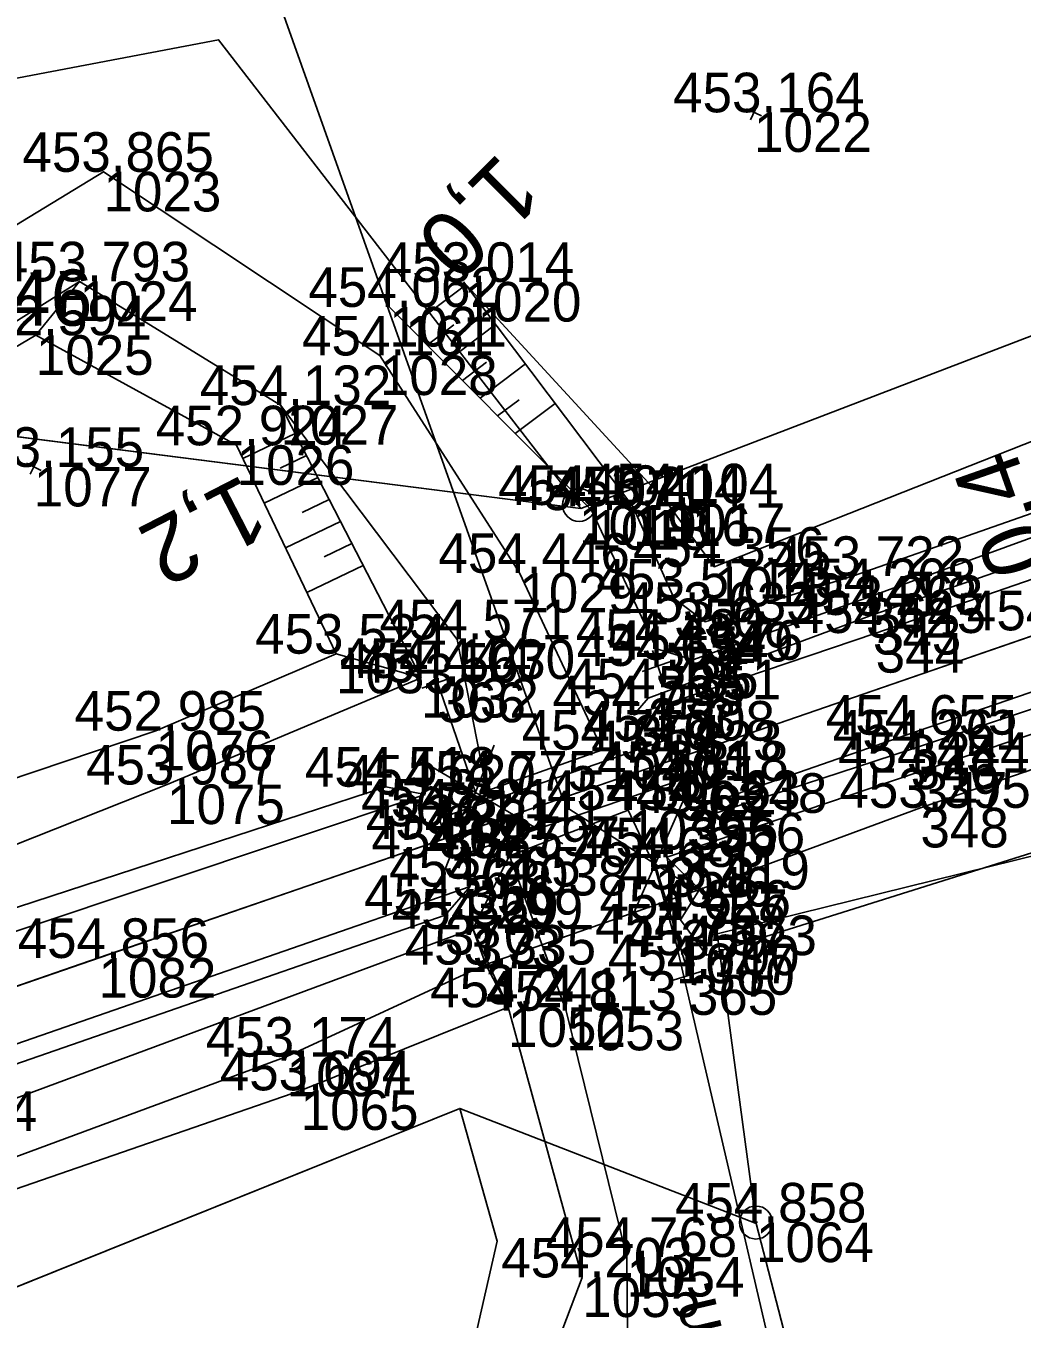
# Model space of a CAD drawing. Extents: x -776734 to -748832, y -1118122 to -976986.
# Drawn here: x -751543.32 to -751513.14, y -1114835.94 to -1114796.77 of the extents above; entities that cross this region are included whole.
import ezdxf

# ---------------------------------------------------------------- set-up
doc = ezdxf.new("R2010")
doc.units = 0
for name, color, linetype in [('KM_Hranice parcel', 7, 'Continuous'), ('KM_Parcelní čísla', 7, 'Continuous'), ('OSA', 7, 'Continuous'), ('SŽG Vrstva 1', 7, 'Continuous'), ('SŽG Vrstva 19', 7, 'Continuous'), ('SŽG Vrstva 4', 7, 'Continuous'), ('SŽG Vrstva 48', 7, 'Continuous'), ('SŽG Vrstva 49', 7, 'Continuous'), ('SŽG Vrstva 51', 7, 'Continuous'), ('SŽG Vrstva 53', 7, 'Continuous'), ('SŽG Vrstva 60', 7, 'Continuous'), ('SŽG Vrstva 61', 7, 'Continuous'), ('SŽG Vrstva 7', 7, 'Continuous')]:
    doc.layers.add(name, color=color, linetype=linetype)

msp = doc.modelspace()

# ---------------------------------------------------------------- linework, layer by layer
at = {"layer": 'KM_Hranice parcel'}
for p, q in [((-751526.51, -1114811.39), (-751501.68, -1114801.88)), ((-751530.17, -1114829.56), (-751569.13, -1114845.24)), ((-751521.19, -1114833.04), (-751530.17, -1114829.56)), ((-751517.79, -1114846.24), (-751521.19, -1114833.04))]:
    msp.add_line(p, q, dxfattribs=at)
for points in [[(-751554.36, -1114802.22), (-751550.41, -1114799.64), (-751537.48, -1114797.19), (-751526.51, -1114811.39)], [(-751572.02, -1114827.5), (-751551.31, -1114808.23), (-751526.51, -1114811.39)], [(-751492.77, -1114816.96), (-751522.38, -1114824.27), (-751521.19, -1114833.04)], [(-751555.98, -1114859.47), (-751531.73, -1114845.35), (-751529.04, -1114833.58), (-751530.17, -1114829.56)]]:
    msp.add_lwpolyline(points, dxfattribs=at)
at = {"layer": 'OSA'}
msp.add_line((-751305.6868, -1114743.777), (-751648.6661, -1114862.1099), dxfattribs=at)
at = {"layer": 'SŽG Vrstva 1'}
msp.add_lwpolyline([(-751493.406, -1114808.538), (-751502.885, -1114811.809), (-751512.358, -1114815.079), (-751523.744, -1114819.014), (-751530.663, -1114821.401), (-751541.116, -1114825.002), (-751550.726, -1114828.317), (-751560.172, -1114831.578), (-751569.853, -1114834.918), (-751579.125, -1114838.113), (-751588.602, -1114841.381)], dxfattribs=at)
at = {"layer": 'SŽG Vrstva 19'}
msp.add_line((-751529.387, -1114825.203), (-751522.915, -1114822.926), dxfattribs=at)
at = {"layer": 'SŽG Vrstva 4'}
for p, q in [((-751527.0562, -1114820.1567), (-751542.756, -1114776.116)), ((-751530.3723, -1114816.4989), (-751531.3177, -1114816.8251)), ((-751530.845, -1114816.662), (-751529.6981, -1114819.9864)), ((-751529.1333, -1114818.5574), (-751530.8278, -1114822.8444)), ((-751527.0465, -1114821.5399), (-751531.0239, -1114819.2096)), ((-751524.8693, -1114823.5642), (-751523.0086, -1114819.3466)), ((-751526.838, -1114820.5024), (-751522.9546, -1114822.9863)), ((-751523.233, -1114825.525), (-751524.2491, -1114822.1583)), ((-751523.7117, -1114825.6695), (-751522.7543, -1114825.3805))]:
    msp.add_line(p, q, dxfattribs=at)
for points in [[(-751187.894, -1114700.58), (-751206.028, -1114707.041), (-751231.235, -1114715.596), (-751249.544, -1114721.971), (-751267.723, -1114728.471), (-751285.298, -1114734.541), (-751305.686, -1114741.509), (-751323.628, -1114747.668), (-751344.164, -1114754.785), (-751362.443, -1114761.123), (-751382.646, -1114767.996), (-751419.827, -1114780.907), (-751439.841, -1114787.752), (-751459.648, -1114794.565), (-751479.262, -1114801.395), (-751499.563, -1114808.301), (-751517.656, -1114814.613), (-751524.467, -1114817.135), (-751524.911, -1114817.646)], [(-751186.455, -1114705.269), (-751204.57, -1114711.262), (-751229.26, -1114719.967), (-751248.511, -1114726.389), (-751266.031, -1114732.591), (-751283.828, -1114738.73), (-751304.211, -1114745.766), (-751322.374, -1114751.898), (-751342.612, -1114758.897), (-751360.965, -1114765.168), (-751381.114, -1114772.121), (-751418.537, -1114784.997), (-751438.613, -1114791.912), (-751458.172, -1114798.656), (-751477.814, -1114805.419), (-751497.901, -1114812.476), (-751516.513, -1114818.688), (-751522.385, -1114820.606), (-751523.195, -1114820.521)], [(-751205.795, -1114707.603), (-751230.97, -1114716.264), (-751249.417, -1114722.675), (-751267.451, -1114728.869), (-751285.106, -1114734.872), (-751305.56, -1114741.936), (-751323.346, -1114748.135), (-751343.956, -1114755.234), (-751362.406, -1114761.583), (-751382.455, -1114768.543), (-751419.68, -1114781.407), (-751439.787, -1114788.305), (-751459.372, -1114795.057), (-751479.147, -1114801.881), (-751499.337, -1114808.873), (-751517.572, -1114815.159), (-751524.911, -1114817.646)], [(-751204.677, -1114710.75), (-751229.564, -1114719.281), (-751248.527, -1114725.936), (-751266.247, -1114732.037), (-751284.071, -1114738.15), (-751304.213, -1114745.084), (-751322.473, -1114751.338), (-751342.638, -1114758.269), (-751361.135, -1114764.639), (-751381.339, -1114771.707), (-751418.714, -1114784.623), (-751438.728, -1114791.466), (-751458.255, -1114798.22), (-751477.955, -1114804.997), (-751498.184, -1114811.907), (-751516.629, -1114818.238), (-751523.195, -1114820.521)], [(-751523.97, -1114818.419), (-751523.556, -1114819.637), (-751530.39, -1114821.979), (-751530.802, -1114820.777), (-751523.97, -1114818.419)], [(-751531.222, -1114820.049), (-751532.411, -1114819.814), (-751547.631, -1114824.789), (-751568.7, -1114832.128), (-751588.868, -1114838.968)], [(-751531.222, -1114820.049), (-751547.578, -1114825.515), (-751568.497, -1114832.683), (-751588.528, -1114839.629)], [(-751529.854, -1114822.836), (-751546.799, -1114828.717), (-751567.35, -1114835.812), (-751587.5, -1114842.776)], [(-751529.854, -1114822.836), (-751530.62, -1114823.702), (-751546.636, -1114829.261), (-751567.254, -1114836.441), (-751587.282, -1114843.385)]]:
    msp.add_lwpolyline(points, dxfattribs=at)
at = {"layer": 'SŽG Vrstva 48'}
for p, q in [((-751531.696, -1114805.9), (-751529.991, -1114804.613)), ((-751531.162, -1114806.436), (-751530.35, -1114805.824)), ((-751530.628, -1114806.973), (-751529.087, -1114805.81)), ((-751530.093, -1114807.509), (-751529.364, -1114806.959)), ((-751529.559, -1114808.046), (-751528.183, -1114807.007)), ((-751529.025, -1114808.582), (-751528.378, -1114808.094)), ((-751528.491, -1114809.119), (-751527.279, -1114808.204)), ((-751535.159, -1114809.114), (-751536.744, -1114809.871)), ((-751534.816, -1114809.781), (-751535.618, -1114810.164)), ((-751534.472, -1114810.448), (-751536.098, -1114811.224)), ((-751534.129, -1114811.116), (-751534.952, -1114811.508)), ((-751533.785, -1114811.783), (-751535.452, -1114812.578)), ((-751533.442, -1114812.45), (-751534.286, -1114812.852)), ((-751533.099, -1114813.117), (-751534.806, -1114813.932))]:
    msp.add_line(p, q, dxfattribs=at)
at = {"layer": 'SŽG Vrstva 49'}
for p, q in [((-751521.0332, -1114799.4964), (-751521.4828, -1114799.2776)), ((-751521.1486, -1114799.1622), (-751521.3674, -1114799.6118)), ((-751541.69, -1114804.508), (-751543.018, -1114806.139)), ((-751542.9695, -1114809.9013), (-751543.1885, -1114810.3507)), ((-751542.8543, -1114810.2355), (-751543.3037, -1114810.0165)), ((-751533.922, -1114815.785), (-751531.347, -1114816.521)), ((-751529.778, -1114824.115), (-751528.668, -1114821.908)), ((-751523.899, -1114821.949), (-751523.488, -1114823.845)), ((-751522.915, -1114822.926), (-751523.488, -1114823.845)), ((-751529.387, -1114825.203), (-751529.778, -1114824.115)), ((-751529.387, -1114825.203), (-751535.416, -1114827.991)), ((-751529.387, -1114825.203), (-751528.71, -1114826.495)), ((-751528.71, -1114826.495), (-751534.993, -1114829.012)), ((-751534.993, -1114829.012), (-751582.438, -1114845.392))]:
    msp.add_line(p, q, dxfattribs=at)
for points in [[(-751234.949, -1114713.279), (-751245.481, -1114717.135), (-751281.469, -1114726.527), (-751304.183, -1114733.326), (-751349.012, -1114749.456), (-751398.203, -1114766.871), (-751445.795, -1114779.905), (-751491.917, -1114801.089), (-751522.469, -1114813.154), (-751523.879, -1114811.232), (-751530.057, -1114804.525)], [(-751231.525, -1114714.481), (-751249.638, -1114721.458), (-751267.891, -1114727.816), (-751285.514, -1114733.952), (-751305.908, -1114740.796), (-751324.002, -1114747.035), (-751344.265, -1114754.112), (-751362.586, -1114760.516), (-751382.595, -1114767.438), (-751402.409, -1114774.045), (-751420.234, -1114780.2), (-751439.893, -1114787.152), (-751459.921, -1114794.045), (-751479.467, -1114800.491), (-751499.785, -1114807.5), (-751517.869, -1114814.102), (-751523.111, -1114815.97), (-751524.209, -1114815.639), (-751526.184, -1114811.436)], [(-751244.9, -1114718.575), (-751249.937, -1114720.628), (-751268.48, -1114726.929), (-751276.661, -1114729.623), (-751285.758, -1114733.326), (-751305.984, -1114740.165), (-751324.128, -1114746.656), (-751344.388, -1114753.731), (-751362.684, -1114760.234), (-751382.771, -1114766.903), (-751402.562, -1114773.563), (-751420.499, -1114779.462), (-751440.12, -1114786.635), (-751460.286, -1114793.369), (-751479.705, -1114799.993), (-751499.94, -1114807.004), (-751518.245, -1114813.43), (-751522.739, -1114814.822), (-751523.674, -1114814.114), (-751524.925, -1114811.322)], [(-751523.899, -1114821.949), (-751516.26, -1114819.366), (-751497.387, -1114813.062), (-751477.616, -1114806.13), (-751458.015, -1114799.124), (-751438.432, -1114792.474), (-751418.478, -1114785.506), (-751400.555, -1114779.532), (-751380.096, -1114772.486), (-751360.669, -1114765.898), (-751342.469, -1114759.505), (-751322.286, -1114752.456), (-751304.11, -1114746.299), (-751283.779, -1114739.207), (-751265.74, -1114733.22), (-751248.287, -1114727.037), (-751240.07, -1114724.297)], [(-751240.236, -1114725.654), (-751248.02, -1114728.046), (-751265.488, -1114734.037), (-751283.474, -1114739.989), (-751303.76, -1114746.769), (-751322.174, -1114753.101), (-751342.488, -1114759.998), (-751360.52, -1114766.361), (-751379.963, -1114773.044), (-751400.343, -1114780.093), (-751418.294, -1114786.259), (-751438.171, -1114793.174), (-751457.682, -1114799.957), (-751477.222, -1114807.057), (-751497.375, -1114813.972), (-751516.217, -1114820.454), (-751522.915, -1114822.926), (-751523.899, -1114821.949)], [(-751535.601, -1114808.255), (-751541.69, -1114804.508), (-751564.092, -1114818.587)], [(-751524.925, -1114811.322), (-751530.057, -1114804.525)], [(-751526.184, -1114811.436), (-751532.312, -1114805.281)], [(-751564.092, -1114818.587), (-751543.018, -1114806.139), (-751536.934, -1114809.473), (-751533.922, -1114815.785), (-751539.386, -1114818.117), (-751585.925, -1114833.806), (-751595.742, -1114835.716)], [(-751535.601, -1114808.255), (-751531.347, -1114816.521), (-751539.042, -1114819.748), (-751551.843, -1114824.829), (-751553.747, -1114826.383), (-751585.03, -1114836.593)], [(-751523.488, -1114823.845), (-751522.702, -1114824.917), (-751482.539, -1114812.284)], [(-751530.15, -1114844.167), (-751525.058, -1114839.997), (-751525.116, -1114834.058), (-751526.946, -1114826.6), (-751528.668, -1114821.908)], [(-751586.983, -1114844.483), (-751566.691, -1114837.92), (-751546.322, -1114830.244), (-751529.778, -1114824.115), (-751528.71, -1114826.495)], [(-751528.71, -1114826.495), (-751526.464, -1114834.679), (-751528.189, -1114839.231), (-751530.635, -1114842.817)], [(-751535.416, -1114827.991), (-751582.438, -1114845.392)]]:
    msp.add_lwpolyline(points, dxfattribs=at)
at = {"layer": 'SŽG Vrstva 51'}
for points in [[(-751609.483, -1114825.691), (-751605.933, -1114829.205), (-751594.773, -1114830.558), (-751581.97, -1114826.747), (-751566.399, -1114816.669), (-751540.967, -1114801.189), (-751532.595, -1114806.752), (-751528.368, -1114813.336), (-751525.848, -1114818.694), (-751529.358, -1114819.936), (-751530.249, -1114815.352), (-751535.601, -1114808.255), (-751541.69, -1114804.508), (-751564.092, -1114818.587), (-751580.945, -1114829.238), (-751594.664, -1114833.383), (-751607.051, -1114832.427), (-751612.458, -1114827.357)], [(-751519.201, -1114843.506), (-751523.621, -1114824.567), (-751524.266, -1114822.243), (-751525.072, -1114820.521), (-751528.668, -1114821.908), (-751526.946, -1114826.6), (-751525.116, -1114834.058), (-751525.058, -1114839.997), (-751530.15, -1114844.167)]]:
    msp.add_lwpolyline(points, dxfattribs=at)
at = {"layer": 'SŽG Vrstva 53'}
for p, q in [((-751526.5117, -1114811.2647), (-751526.6063, -1114811.2973)), ((-751521.1518, -1114832.9985), (-751521.2462, -1114833.0315))]:
    msp.add_line(p, q, dxfattribs=at)
for points in [[(-751615.07, -1114840.52), (-751596.62, -1114835), (-751572.02, -1114827.5), (-751551.31, -1114808.23), (-751526.51, -1114811.39), (-751501.68, -1114801.88), (-751460.63, -1114785.23), (-751418.82, -1114768.72), (-751390.21, -1114757.9), (-751377.2, -1114753.63), (-751337.18, -1114740.99), (-751293.44, -1114727.24), (-751276.39, -1114722.19), (-751236.9, -1114707.02), (-751193.03, -1114664.28), (-751178.42, -1114675.26), (-751174.34, -1114678.03), (-751162.9, -1114674.22), (-751118.39, -1114659.47), (-751098.21, -1114652.66), (-751091.59, -1114651.24)], [(-751364.44, -1114782.53), (-751398.43, -1114791.82), (-751443.69, -1114804.18), (-751468.72, -1114811.03), (-751492.77, -1114816.96), (-751522.38, -1114824.27), (-751521.19, -1114833.04), (-751530.17, -1114829.56), (-751569.13, -1114845.24), (-751609.21, -1114861.38)]]:
    msp.add_lwpolyline(points, dxfattribs=at)
for centre in [(-751526.559, -1114811.281), (-751521.199, -1114833.015)]:
    msp.add_circle(centre, 0.4993, dxfattribs=at)
at = {"layer": 'SŽG Vrstva 60'}
for p, q in [((-751521.258, -1114799.387), (-751521.258, -1114799.387)), ((-751540.967, -1114801.189), (-751540.967, -1114801.189)), ((-751541.69, -1114804.508), (-751541.69, -1114804.508)), ((-751530.057, -1114804.525), (-751530.057, -1114804.525)), ((-751532.312, -1114805.281), (-751532.312, -1114805.281)), ((-751543.018, -1114806.139), (-751543.018, -1114806.139)), ((-751532.595, -1114806.752), (-751532.595, -1114806.752)), ((-751535.601, -1114808.255), (-751535.601, -1114808.255)), ((-751536.934, -1114809.473), (-751536.934, -1114809.473)), ((-751543.079, -1114810.126), (-751543.079, -1114810.126)), ((-751526.559, -1114811.281), (-751526.559, -1114811.281)), ((-751526.184, -1114811.436), (-751526.184, -1114811.436)), ((-751524.925, -1114811.322), (-751524.925, -1114811.322)), ((-751523.879, -1114811.232), (-751523.879, -1114811.232)), ((-751528.368, -1114813.336), (-751528.368, -1114813.336)), ((-751522.469, -1114813.154), (-751522.469, -1114813.154)), ((-751518.245, -1114813.43), (-751518.245, -1114813.43)), ((-751523.674, -1114814.114), (-751523.674, -1114814.114)), ((-751517.869, -1114814.102), (-751517.869, -1114814.102)), ((-751517.656, -1114814.613), (-751517.656, -1114814.613)), ((-751522.739, -1114814.822), (-751522.739, -1114814.822)), ((-751530.249, -1114815.352), (-751530.249, -1114815.352)), ((-751517.572, -1114815.159), (-751517.572, -1114815.159)), ((-751533.922, -1114815.785), (-751533.922, -1114815.785)), ((-751524.209, -1114815.639), (-751524.209, -1114815.639)), ((-751524.172, -1114816.157), (-751524.172, -1114816.157)), ((-751523.111, -1114815.97), (-751523.111, -1114815.97)), ((-751531.347, -1114816.521), (-751531.347, -1114816.521)), ((-751530.845, -1114816.662), (-751530.845, -1114816.662)), ((-751524.467, -1114817.135), (-751524.467, -1114817.135)), ((-751524.911, -1114817.646), (-751524.911, -1114817.646)), ((-751539.386, -1114818.117), (-751539.386, -1114818.117)), ((-751523.97, -1114818.419), (-751523.97, -1114818.419)), ((-751516.629, -1114818.238), (-751516.629, -1114818.238)), ((-751525.848, -1114818.694), (-751525.848, -1114818.694)), ((-751516.513, -1114818.688), (-751516.513, -1114818.688)), ((-751523.744, -1114819.014), (-751523.744, -1114819.014)), ((-751516.26, -1114819.366), (-751516.26, -1114819.366)), ((-751539.042, -1114819.748), (-751539.042, -1114819.748)), ((-751523.556, -1114819.637), (-751523.556, -1114819.637)), ((-751532.411, -1114819.814), (-751532.411, -1114819.814)), ((-751531.222, -1114820.049), (-751531.222, -1114820.049)), ((-751529.358, -1114819.936), (-751529.358, -1114819.936)), ((-751525.072, -1114820.521), (-751525.072, -1114820.521)), ((-751523.195, -1114820.521), (-751523.195, -1114820.521)), ((-751516.217, -1114820.454), (-751516.217, -1114820.454)), ((-751530.802, -1114820.777), (-751530.802, -1114820.777)), ((-751522.385, -1114820.606), (-751522.385, -1114820.606)), ((-751530.663, -1114821.401), (-751530.663, -1114821.401)), ((-751530.39, -1114821.979), (-751530.39, -1114821.979)), ((-751528.668, -1114821.908), (-751528.668, -1114821.908)), ((-751523.899, -1114821.949), (-751523.899, -1114821.949)), ((-751524.266, -1114822.243), (-751524.266, -1114822.243)), ((-751529.854, -1114822.836), (-751529.854, -1114822.836)), ((-751522.915, -1114822.926), (-751522.915, -1114822.926)), ((-751530.62, -1114823.702), (-751530.62, -1114823.702)), ((-751523.488, -1114823.845), (-751523.488, -1114823.845)), ((-751529.778, -1114824.115), (-751529.778, -1114824.115)), ((-751523.621, -1114824.567), (-751523.621, -1114824.567)), ((-751541.116, -1114825.002), (-751541.116, -1114825.002)), ((-751529.387, -1114825.203), (-751529.387, -1114825.203)), ((-751522.702, -1114824.917), (-751522.702, -1114824.917)), ((-751523.233, -1114825.525), (-751523.233, -1114825.525)), ((-751528.71, -1114826.495), (-751528.71, -1114826.495)), ((-751526.946, -1114826.6), (-751526.946, -1114826.6)), ((-751535.416, -1114827.991), (-751535.416, -1114827.991)), ((-751534.993, -1114829.012), (-751534.993, -1114829.012)), ((-751521.199, -1114833.015), (-751521.199, -1114833.015)), ((-751525.116, -1114834.058), (-751525.116, -1114834.058)), ((-751526.464, -1114834.679), (-751526.464, -1114834.679))]:
    msp.add_line(p, q, dxfattribs=at)
at = {"layer": 'SŽG Vrstva 7'}
for p, q in [((-751524.0087, -1114816.6296), (-751524.3353, -1114815.6844)), ((-751523.6994, -1114815.9937), (-751524.6446, -1114816.3203))]:
    msp.add_line(p, q, dxfattribs=at)

# ---------------------------------------------------------------- texts
at = {"layer": 'KM_Parcelní čísla'}
msp.add_text('1241/246', height=1.7, dxfattribs=at).set_placement((-751550.785, -1114805.85))
at = {"layer": 'SŽG Vrstva 48'}
for s, rotation, p in [('1,0', 224.87405, (-751528.973, -1114800.562)), ('0,4', 109.34371, (-751512.1543, -1114813.0154)), ('1,2', 207.23208, (-751536.722, -1114810.335))]:
    msp.add_text(s, height=2, rotation=rotation, dxfattribs=at).set_placement(p)
at = {"layer": 'SŽG Vrstva 51'}
msp.add_text('nezpevn.', height=1.5, rotation=103.1366, dxfattribs=at).set_placement((-751520.741, -1114842.573))
at = {"layer": 'SŽG Vrstva 60'}
for s, p in [('1022', (-751521.258, -1114800.587)), ('1023', (-751540.967, -1114802.389)), ('1024', (-751541.69, -1114805.708)), ('1020', (-751530.057, -1114805.725)), ('1021', (-751532.312, -1114806.481)), ('1025', (-751543.018, -1114807.339)), ('1028', (-751532.595, -1114807.952)), ('1027', (-751535.601, -1114809.455)), ('1026', (-751536.934, -1114810.673)), ('1077', (-751543.079, -1114811.326)), ('1019', (-751526.559, -1114812.481)), ('1018', (-751526.184, -1114812.636)), ('1016', (-751524.925, -1114812.522)), ('1017', (-751523.879, -1114812.432)), ('1029', (-751528.368, -1114814.536)), ('1013', (-751522.469, -1114814.354)), ('341', (-751518.245, -1114814.63)), ('350', (-751523.674, -1114815.314)), ('342', (-751517.869, -1114815.302)), ('343', (-751517.656, -1114815.813)), ('349', (-751522.739, -1114816.022)), ('1030', (-751530.249, -1114816.552)), ('344', (-751517.572, -1114816.359)), ('1033', (-751533.922, -1114816.985)), ('352', (-751524.209, -1114816.839)), ('535', (-751524.172, -1114817.357)), ('351', (-751523.111, -1114817.17)), ('1032', (-751531.347, -1114817.721)), ('366', (-751530.845, -1114817.862)), ('353', (-751524.467, -1114818.335)), ('354', (-751524.911, -1114818.846)), ('1076', (-751539.386, -1114819.317)), ('361', (-751523.97, -1114819.619)), ('345', (-751516.629, -1114819.438)), ('1040', (-751525.848, -1114819.894)), ('371', (-751523.744, -1114820.214)), ('346', (-751516.513, -1114819.888)), ('347', (-751516.26, -1114820.566)), ('1075', (-751539.042, -1114820.948)), ('362', (-751523.556, -1114820.837)), ('368', (-751532.411, -1114821.014)), ('367', (-751531.222, -1114821.249)), ('1041', (-751529.358, -1114821.136)), ('1039', (-751525.072, -1114821.721)), ('355', (-751523.195, -1114821.721)), ('348', (-751516.217, -1114821.654)), ('364', (-751530.802, -1114821.977)), ('356', (-751522.385, -1114821.806)), ('372', (-751530.663, -1114822.601)), ('363', (-751530.39, -1114823.179)), ('1038', (-751528.668, -1114823.108)), ('358', (-751523.899, -1114823.149)), ('1046', (-751524.266, -1114823.443)), ('369', (-751529.854, -1114824.036)), ('357', (-751522.915, -1114824.126)), ('370', (-751530.62, -1114824.902)), ('359', (-751523.488, -1114825.045)), ('373', (-751529.778, -1114825.315)), ('1047', (-751523.621, -1114825.767)), ('1082', (-751541.116, -1114826.202)), ('374', (-751529.387, -1114826.403)), ('360', (-751522.702, -1114826.117)), ('365', (-751523.233, -1114826.725)), ('1052', (-751528.71, -1114827.695)), ('1053', (-751526.946, -1114827.8)), ('1067', (-751535.416, -1114829.191)), ('1065', (-751534.993, -1114830.212)), ('1064', (-751521.199, -1114834.215)), ('1054', (-751525.116, -1114835.258)), ('1055', (-751526.464, -1114835.879))]:
    msp.add_text(s, height=1.2, dxfattribs=at).set_placement(p)
at = {"layer": 'SŽG Vrstva 61'}
for s, p in [('453.164', (-751523.709, -1114799.387)), ('453.865', (-751543.4231, -1114801.189)), ('453.793', (-751544.1419, -1114804.508)), ('453.014', (-751532.508, -1114804.525)), ('454.062', (-751534.7602, -1114805.281)), ('452.594', (-751545.469, -1114806.139)), ('454.161', (-751534.9524, -1114806.752)), ('454.132', (-751538.0492, -1114808.255)), ('452.924', (-751539.385, -1114809.473)), ('453.155', (-751545.5351, -1114810.126)), ('454.104', (-751529.01, -1114811.281)), ('454.071', (-751528.5414, -1114811.436)), ('453.204', (-751527.376, -1114811.322)), ('454.104', (-751526.33, -1114811.232)), ('454.356', (-751524.9209, -1114813.154)), ('454.446', (-751530.8199, -1114813.336)), ('453.722', (-751520.6932, -1114813.43)), ('453.571', (-751526.0314, -1114814.114)), ('454.208', (-751520.3227, -1114814.102)), ('454.263', (-751520.1079, -1114814.613)), ('453.633', (-751525.1909, -1114814.822)), ('454.830', (-751514.809, -1114815.079)), ('454.571', (-751532.6064, -1114815.352)), ('454.645', (-751520.0281, -1114815.159)), ('453.524', (-751536.373, -1114815.785)), ('454.482', (-751526.6572, -1114815.639)), ('454.654', (-751526.623, -1114816.157)), ('454.376', (-751525.5629, -1114815.97)), ('454.444', (-751533.798, -1114816.521)), ('454.567', (-751533.2969, -1114816.662)), ('454.485', (-751526.9231, -1114817.135)), ('454.733', (-751527.3629, -1114817.646)), ('452.985', (-751541.8421, -1114818.117)), ('454.655', (-751519.0851, -1114818.238)), ('454.808', (-751526.4237, -1114818.419)), ('454.770', (-751528.299, -1114818.694)), ('454.823', (-751526.1959, -1114819.014)), ('454.261', (-751518.8704, -1114818.688)), ('454.244', (-751518.711, -1114819.366)), ('453.987', (-751541.4939, -1114819.748)), ('454.518', (-751534.8647, -1114819.814)), ('454.818', (-751526.0097, -1114819.637)), ('454.620', (-751533.673, -1114820.049)), ('454.775', (-751531.8141, -1114819.936)), ('454.805', (-751527.5281, -1114820.521)), ('454.663', (-751525.6469, -1114820.521)), ('454.348', (-751524.8387, -1114820.606)), ('453.395', (-751518.6731, -1114820.454)), ('454.821', (-751533.1594, -1114820.777)), ('454.831', (-751533.0204, -1114821.401)), ('454.825', (-751532.8461, -1114821.979)), ('454.797', (-751531.1199, -1114821.908)), ('454.336', (-751526.3509, -1114821.949)), ('454.685', (-751526.7221, -1114822.243)), ('454.565', (-751532.3101, -1114822.836)), ('453.419', (-751525.3687, -1114822.926)), ('454.356', (-751533.0719, -1114823.702)), ('454.299', (-751532.2317, -1114824.115)), ('454.626', (-751525.9399, -1114823.845)), ('454.758', (-751526.0747, -1114824.567)), ('454.573', (-751525.1539, -1114824.917)), ('454.856', (-751543.5679, -1114825.002)), ('453.335', (-751531.8431, -1114825.203)), ('454.700', (-751525.684, -1114825.525)), ('454.241', (-751531.0674, -1114826.495)), ('454.813', (-751529.3979, -1114826.6)), ('453.174', (-751537.867, -1114827.991)), ('453.694', (-751537.444, -1114829.012)), ('454.184', (-751548.773, -1114830.244)), ('454.858', (-751523.6527, -1114833.015)), ('454.768', (-751527.5697, -1114834.058)), ('454.203', (-751528.9159, -1114834.679))]:
    msp.add_text(s, height=1.2, dxfattribs=at).set_placement(p)

doc.saveas('drawing.dxf')
